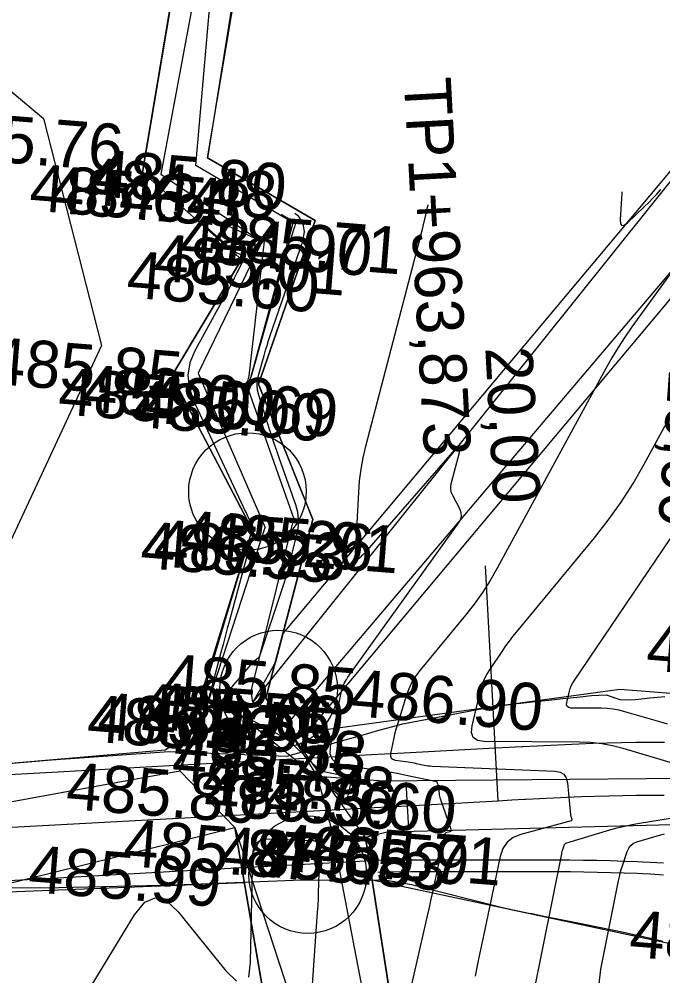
# Model space of a CAD drawing. Extents: x -636600 to -628587, y -1090963 to -1085869.
# Drawn here: x -629127.97 to -629100.6, y -1087048.48 to -1087007.78 of the extents above; entities that cross this region are included whole.
import ezdxf

# ---------------------------------------------------------------- set-up
doc = ezdxf.new("R2010")
doc.units = 0
for name, color, linetype in [('01_PARCELY_NÁVRH_PC', 7, 'Continuous'), ('03_PC_OBJEKTY_NÁVRH', 7, 'Continuous'), ('15', 7, 'Continuous'), ('22', 7, 'Continuous'), ('40', 7, 'Continuous'), ('42', 7, 'Continuous'), ('60', 7, 'Continuous'), ('dno příkopu', 7, 'Continuous'), ('Ex_Major Contours', 7, 'Continuous'), ('Ex_Minor Contours', 7, 'Continuous'), ('HEKTOMETRY20', 7, 'Continuous'), ('HL_BODY', 7, 'Continuous'), ('koty_vše', 7, 'Continuous'), ('PARCELY_NÁVRH_TOKY_NÁDRŽE', 7, 'Continuous'), ('POLOMERY', 7, 'Continuous'), ('situace_osa', 7, 'Continuous'), ('situace_těleso', 7, 'Continuous'), ('situace_vozovka', 7, 'Continuous')]:
    doc.layers.add(name, color=color, linetype=linetype)

msp = doc.modelspace()

# ---------------------------------------------------------------- linework, layer by layer
at = {"layer": '01_PARCELY_NÁVRH_PC'}
for points in [[(-629079.484, -1086976.184), (-629090.107, -1087000.403), (-629097.581, -1087011.01), (-629116.751, -1087033.915), (-629117.473, -1087036.67), (-629116.384, -1087038.193), (-629115.688, -1087038.098), (-629088.268, -1087005.336), (-629074.347, -1086976.184)], [(-629096.696, -1087047.883), (-629112.958, -1087044.408), (-629113.241, -1087042.588), (-629116.384, -1087038.193), (-629102.428, -1087036.288), (-629094.47, -1087036.908)], [(-629193.37, -1087052.18), (-629178.088, -1087048.084), (-629158.643, -1087046.09), (-629118.393, -1087044.503), (-629118.795, -1087042.164), (-629121.14, -1087039.75), (-629120.66, -1087038.149), (-629121.759, -1087038.88), (-629132.936, -1087039.836), (-629139.029, -1087038.307), (-629158.993, -1087039.515), (-629163.986, -1087041.493), (-629180.734, -1087043.495)]]:
    msp.add_lwpolyline(points, dxfattribs=at)
at = {"layer": '03_PC_OBJEKTY_NÁVRH'}
for centre in [(-629118.26, -1087027.875), (-629116.939, -1087036.272), (-629115.696, -1087044.175)]:
    msp.add_circle(centre, 2.5, dxfattribs=at)
at = {"layer": '22'}
for p, q in [((-629117.614, -1086998.961), (-629119.962, -1087013.681)), ((-629122.73, -1087014.293), (-629120.39, -1087000.435)), ((-629119.962, -1087013.681), (-629115.38, -1087016.344)), ((-629118.511, -1087018), (-629122.73, -1087014.293)), ((-629115.38, -1087016.344), (-629117.791, -1087023.305)), ((-629121.475, -1087022.96), (-629118.511, -1087018)), ((-629118.064, -1087029.492), (-629121.475, -1087022.96)), ((-629117.791, -1087023.305), (-629115.482, -1087029.066)), ((-629115.482, -1087029.066), (-629117.069, -1087035.129)), ((-629118.064, -1087029.492), (-629120.338, -1087036.865)), ((-629117.069, -1087035.129), (-629118.038, -1087036.838)), ((-629120.338, -1087036.865), (-629121.14, -1087039.75)), ((-629121.14, -1087039.75), (-629118.795, -1087042.164)), ((-629116.309, -1087056.648), (-629118.795, -1087042.164)), ((-629113.241, -1087042.588), (-629114.625, -1087042.467)), ((-629113.241, -1087042.588), (-629111.498, -1087053.812))]:
    msp.add_line(p, q, dxfattribs=at)
at = {"layer": '40'}
for p, q in [((-629091.633, -1087003.884), (-629118.038, -1087036.838)), ((-629116.634, -1087037.843), (-629091.252, -1087007.907)), ((-629116.634, -1087037.843), (-629115.301, -1087039.996)), ((-629133.999, -1087042.115), (-629121.14, -1087039.75)), ((-629112.678, -1087040.185), (-629115.301, -1087039.996)), ((-629112.678, -1087040.185), (-629094.547, -1087040.017)), ((-629132.108, -1087045.446), (-629118.795, -1087042.164)), ((-629112.269, -1087042.354), (-629094.9, -1087041.894)), ((-629112.269, -1087042.354), (-629113.241, -1087042.588))]:
    msp.add_line(p, q, dxfattribs=at)
at = {"layer": '42'}
for p, q in [((-629141.443, -1086999.889), (-629126.931, -1087012.002)), ((-629126.931, -1087012.002), (-629124.461, -1087021.659)), ((-629124.461, -1087021.659), (-629133.999, -1087042.115))]:
    msp.add_line(p, q, dxfattribs=at)
at = {"layer": '60'}
for p, q in [((-629119.2, -1086999.607), (-629121.944, -1087014.376)), ((-629120.46, -1087014.013), (-629119.2, -1086999.607)), ((-629116.311, -1087016.451), (-629120.46, -1087014.013)), ((-629121.944, -1087014.376), (-629117.649, -1087017.257)), ((-629118.248, -1087023.499), (-629116.311, -1087016.451)), ((-629117.649, -1087017.257), (-629120.362, -1087022.839)), ((-629120.362, -1087022.839), (-629117.506, -1087029.407)), ((-629118.248, -1087023.499), (-629116.292, -1087029.032)), ((-629118.101, -1087036.371), (-629116.292, -1087029.032)), ((-629119.899, -1087036.77), (-629117.506, -1087029.407)), ((-629118.038, -1087036.838), (-629118.101, -1087036.371)), ((-629121.14, -1087039.75), (-629119.899, -1087036.77)), ((-629118.038, -1087036.838), (-629116.634, -1087037.843)), ((-629115.301, -1087039.996), (-629114.625, -1087042.467)), ((-629118.795, -1087042.164), (-629114.392, -1087055.637)), ((-629112.306, -1087054.63), (-629114.625, -1087042.467))]:
    msp.add_line(p, q, dxfattribs=at)
at = {"layer": 'dno příkopu'}
msp.add_lwpolyline([(-629112.719, -1087044.06), (-629112.441, -1087044.045), (-629111.316, -1087044.043), (-629107.437, -1087044.036), (-629106.85, -1087044.035), (-629106.314, -1087044.034), (-629106.265, -1087044.035), (-629105.682, -1087044.035), (-629105.103, -1087044.038), (-629104.526, -1087044.043), (-629103.952, -1087044.05), (-629103.381, -1087044.06), (-629102.813, -1087044.074), (-629102.249, -1087044.092), (-629101.687, -1087044.114), (-629101.455, -1087044.125), (-629101.129, -1087044.142), (-629100.574, -1087044.174)], dxfattribs=at)
at = {"layer": 'Ex_Major Contours'}
for points in [[(-629116.81, -1087016.083), (-629116.78, -1087016.102), (-629116.716, -1087016.141), (-629116.651, -1087016.179), (-629116.587, -1087016.216), (-629116.326, -1087016.364), (-629116.272, -1087016.405), (-629116.241, -1087016.454), (-629116.232, -1087016.512), (-629116.245, -1087016.579), (-629116.423, -1087017.098), (-629116.46, -1087017.208), (-629116.495, -1087017.319), (-629116.529, -1087017.43), (-629116.562, -1087017.542), (-629118.097, -1087022.966), (-629118.196, -1087023.189), (-629118.342, -1087023.324), (-629118.536, -1087023.373), (-629118.776, -1087023.334), (-629118.541, -1087023.372), (-629118.364, -1087023.32), (-629118.246, -1087023.179), (-629118.185, -1087022.949), (-629117.533, -1087017.227), (-629117.533, -1087017.208), (-629117.54, -1087017.195), (-629117.553, -1087017.188), (-629117.571, -1087017.186), (-629117.693, -1087017.195), (-629117.707, -1087017.196), (-629117.73, -1087017.196), (-629117.734, -1087017.196), (-629117.739, -1087017.196), (-629117.743, -1087017.194), (-629117.747, -1087017.193), (-629119.758, -1087016.277)], [(-629100.401, -1087037.775), (-629100.729, -1087037.677), (-629102.21, -1087037.241), (-629102.456, -1087037.178), (-629102.704, -1087037.132), (-629102.955, -1087037.104), (-629103.209, -1087037.093), (-629104.495, -1087037.083), (-629104.598, -1087037.067), (-629104.663, -1087037.022), (-629104.691, -1087036.948), (-629104.681, -1087036.844), (-629104.568, -1087036.371), (-629104.534, -1087036.255), (-629104.491, -1087036.143), (-629104.437, -1087036.035), (-629104.374, -1087035.932), (-629098.371, -1087027.07)], [(-629103.308, -1087048.814), (-629103.232, -1087048.188), (-629102.483, -1087044.43), (-629102.448, -1087044.271), (-629102.409, -1087044.113), (-629102.365, -1087043.956), (-629102.316, -1087043.8), (-629102.112, -1087043.181), (-629102.048, -1087043.039), (-629101.957, -1087042.925), (-629101.84, -1087042.838), (-629101.697, -1087042.778), (-629100.745, -1087042.495), (-629100.534, -1087042.435)]]:
    msp.add_lwpolyline(points, dxfattribs=at)
at = {"layer": 'Ex_Minor Contours'}
for points in [[(-629099.905, -1087039.508), (-629102.281, -1087038.808), (-629102.737, -1087038.691), (-629103.198, -1087038.606), (-629103.664, -1087038.554), (-629104.134, -1087038.534), (-629108.191, -1087038.502), (-629108.478, -1087038.459), (-629108.66, -1087038.334), (-629108.737, -1087038.126), (-629108.71, -1087037.838), (-629108.349, -1087036.336), (-629108.282, -1087036.102), (-629108.195, -1087035.877), (-629108.087, -1087035.66), (-629107.959, -1087035.453), (-629107.409, -1087034.64), (-629107.269, -1087034.438), (-629107.124, -1087034.24), (-629106.975, -1087034.046), (-629106.82, -1087033.855), (-629103.504, -1087029.844), (-629102.918, -1087029.1), (-629102.37, -1087028.33), (-629101.86, -1087027.534), (-629101.388, -1087026.713), (-629094.833, -1087014.642)], [(-629102.335, -1087015.134), (-629102.342, -1087015.188), (-629102.36, -1087015.411), (-629102.408, -1087016.306), (-629102.399, -1087016.483), (-629102.345, -1087016.565), (-629102.248, -1087016.552), (-629102.107, -1087016.445), (-629101.371, -1087015.747), (-629101.196, -1087015.577), (-629101.026, -1087015.403), (-629100.859, -1087015.225), (-629100.697, -1087015.044), (-629100.681, -1087015.025)], [(-629111.681, -1087050.642), (-629110.605, -1087045.928), (-629110.525, -1087045.574), (-629110.447, -1087045.22), (-629110.369, -1087044.866), (-629110.294, -1087044.512), (-629109.858, -1087042.452), (-629109.848, -1087042.421), (-629109.831, -1087042.397), (-629109.807, -1087042.379), (-629109.778, -1087042.367), (-629109.646, -1087042.331), (-629109.618, -1087042.319), (-629109.602, -1087042.301), (-629109.596, -1087042.278), (-629109.602, -1087042.248), (-629110.047, -1087040.945), (-629110.064, -1087040.888), (-629110.08, -1087040.83), (-629110.092, -1087040.772), (-629110.101, -1087040.713), (-629110.144, -1087040.393), (-629110.147, -1087040.376), (-629110.151, -1087040.359), (-629110.155, -1087040.342), (-629110.16, -1087040.326), (-629110.194, -1087040.231), (-629110.195, -1087040.228), (-629110.198, -1087040.226), (-629110.205, -1087040.221), (-629110.209, -1087040.219), (-629111.587, -1087039.933), (-629111.818, -1087039.887), (-629112.049, -1087039.844), (-629112.281, -1087039.805), (-629112.513, -1087039.769), (-629114.157, -1087039.527), (-629114.456, -1087039.439), (-629114.65, -1087039.276), (-629114.739, -1087039.038), (-629114.723, -1087038.727), (-629114.216, -1087036.157), (-629114.214, -1087036.146), (-629114.211, -1087036.135), (-629114.204, -1087036.114), (-629114.202, -1087036.108), (-629114.199, -1087036.103), (-629114.196, -1087036.099), (-629114.193, -1087036.094), (-629114.155, -1087036.048), (-629114.148, -1087036.039), (-629114.141, -1087036.029), (-629114.134, -1087036.019), (-629114.128, -1087036.009), (-629114.056, -1087035.876), (-629114.042, -1087035.85), (-629114.027, -1087035.825), (-629114.011, -1087035.801), (-629113.994, -1087035.777), (-629109.259, -1087029.185), (-629109.187, -1087029.054), (-629109.157, -1087028.92), (-629109.169, -1087028.783), (-629109.222, -1087028.643), (-629109.519, -1087028.079), (-629109.579, -1087027.936), (-629109.61, -1087027.79), (-629109.612, -1087027.641), (-629109.585, -1087027.489), (-629109.245, -1087026.215), (-629109.206, -1087026.01), (-629109.229, -1087025.923), (-629109.315, -1087025.952), (-629109.463, -1087026.099), (-629113.291, -1087030.494), (-629113.329, -1087030.536), (-629113.367, -1087030.577), (-629113.406, -1087030.617), (-629113.447, -1087030.657), (-629113.61, -1087030.811), (-629113.645, -1087030.838), (-629113.67, -1087030.841), (-629113.683, -1087030.821), (-629113.686, -1087030.777), (-629113.53, -1087027.909), (-629113.491, -1087027.414), (-629113.427, -1087026.923), (-629113.339, -1087026.436), (-629113.226, -1087025.952), (-629110.821, -1087016.72), (-629110.583, -1087015.675)], [(-629120.354, -1087016.316), (-629118.928, -1087017.577), (-629118.879, -1087017.617), (-629118.827, -1087017.654), (-629118.773, -1087017.686), (-629118.715, -1087017.715), (-629118.482, -1087017.821), (-629118.434, -1087017.852), (-629118.409, -1087017.89), (-629118.404, -1087017.936), (-629118.421, -1087017.99), (-629118.706, -1087018.574), (-629118.764, -1087018.69), (-629118.822, -1087018.805), (-629118.883, -1087018.92), (-629118.944, -1087019.035), (-629120.498, -1087021.888), (-629120.712, -1087022.403), (-629120.794, -1087022.923), (-629120.745, -1087023.447), (-629120.564, -1087023.975), (-629118.343, -1087028.738), (-629118.308, -1087028.812), (-629118.272, -1087028.887), (-629118.236, -1087028.961), (-629118.199, -1087029.035), (-629118.051, -1087029.331), (-629118.021, -1087029.406), (-629118.006, -1087029.482), (-629118.006, -1087029.56), (-629118.02, -1087029.639), (-629119.026, -1087033.357), (-629119.118, -1087033.699), (-629119.21, -1087034.041), (-629119.301, -1087034.383), (-629119.392, -1087034.725), (-629119.919, -1087036.712), (-629119.928, -1087036.745), (-629119.937, -1087036.778), (-629119.946, -1087036.811), (-629119.955, -1087036.843), (-629119.993, -1087036.975), (-629119.997, -1087037.004), (-629119.99, -1087037.027), (-629119.973, -1087037.042), (-629119.944, -1087037.051), (-629118.976, -1087037.2), (-629118.899, -1087037.204), (-629118.863, -1087037.185), (-629118.867, -1087037.145), (-629118.911, -1087037.082), (-629119.17, -1087036.785), (-629119.219, -1087036.711), (-629119.235, -1087036.636), (-629119.22, -1087036.562), (-629119.172, -1087036.487), (-629118.046, -1087035.167), (-629118.019, -1087035.136), (-629117.99, -1087035.108), (-629117.961, -1087035.08), (-629117.93, -1087035.055), (-629117.803, -1087034.954), (-629117.774, -1087034.927), (-629117.749, -1087034.897), (-629117.729, -1087034.863), (-629117.714, -1087034.827), (-629116.809, -1087032.115), (-629116.712, -1087031.813), (-629116.62, -1087031.509), (-629116.534, -1087031.203), (-629116.454, -1087030.895), (-629116.147, -1087029.662), (-629116.093, -1087029.354), (-629116.084, -1087029.049), (-629116.122, -1087028.746), (-629116.205, -1087028.445), (-629116.912, -1087026.448), (-629117.019, -1087026.141), (-629117.124, -1087025.834), (-629117.226, -1087025.525), (-629117.326, -1087025.216), (-629117.783, -1087023.779), (-629117.834, -1087023.568), (-629117.853, -1087023.357), (-629117.841, -1087023.145), (-629117.796, -1087022.933), (-629117.556, -1087022.082), (-629117.494, -1087021.869), (-629117.429, -1087021.658), (-629117.362, -1087021.447), (-629117.292, -1087021.238), (-629115.913, -1087017.221), (-629115.834, -1087016.822), (-629115.889, -1087016.474), (-629116.079, -1087016.176), (-629116.249, -1087016.047)], [(-629100.165, -1087018.438), (-629101.912, -1087020.871), (-629102.212, -1087021.302), (-629102.497, -1087021.742), (-629102.769, -1087022.191), (-629103.027, -1087022.648), (-629107.64, -1087031.142), (-629107.94, -1087031.665), (-629108.265, -1087032.173), (-629108.615, -1087032.663), (-629108.988, -1087033.138), (-629110.933, -1087035.49), (-629111.105, -1087035.72), (-629111.253, -1087035.962), (-629111.377, -1087036.218), (-629111.477, -1087036.487), (-629111.915, -1087037.868), (-629111.957, -1087038.004), (-629111.994, -1087038.142), (-629112.028, -1087038.281), (-629112.057, -1087038.42), (-629112.176, -1087039.023), (-629112.182, -1087039.13), (-629112.151, -1087039.211), (-629112.085, -1087039.266), (-629111.982, -1087039.297), (-629111.433, -1087039.378), (-629111.347, -1087039.391), (-629111.261, -1087039.405), (-629111.176, -1087039.421), (-629111.091, -1087039.438), (-629110.751, -1087039.509), (-629110.666, -1087039.524), (-629110.581, -1087039.537), (-629110.494, -1087039.546), (-629110.408, -1087039.551), (-629105.174, -1087039.768), (-629104.965, -1087039.806), (-629104.808, -1087039.9), (-629104.705, -1087040.051), (-629104.656, -1087040.259), (-629104.525, -1087041.622), (-629104.522, -1087041.648), (-629104.517, -1087041.673), (-629104.511, -1087041.698), (-629104.503, -1087041.723), (-629104.47, -1087041.82), (-629104.466, -1087041.843), (-629104.47, -1087041.861), (-629104.482, -1087041.874), (-629104.503, -1087041.883), (-629106.632, -1087042.462), (-629106.959, -1087042.595), (-629107.215, -1087042.795), (-629107.4, -1087043.062), (-629107.513, -1087043.396), (-629108.213, -1087046.702), (-629108.338, -1087047.299), (-629108.462, -1087047.897), (-629108.584, -1087048.494)], [(-629106.081, -1087049.202), (-629104.899, -1087043.284), (-629104.89, -1087043.238), (-629104.878, -1087043.193), (-629104.866, -1087043.148), (-629104.852, -1087043.104), (-629104.793, -1087042.927), (-629104.775, -1087042.886), (-629104.749, -1087042.854), (-629104.716, -1087042.829), (-629104.675, -1087042.812), (-629102.847, -1087042.267), (-629102.536, -1087042.18), (-629102.223, -1087042.103), (-629101.907, -1087042.036), (-629101.59, -1087041.98), (-629099.832, -1087041.695)], [(-629118.207, -1087048.527), (-629118.13, -1087047.899), (-629118.038, -1087043.28), (-629117.991, -1087042.996), (-629117.865, -1087042.797), (-629117.659, -1087042.682), (-629117.374, -1087042.652), (-629115.48, -1087042.721), (-629115.451, -1087042.723), (-629115.422, -1087042.728), (-629115.394, -1087042.735), (-629115.366, -1087042.746), (-629115.257, -1087042.791), (-629115.233, -1087042.804), (-629115.216, -1087042.823), (-629115.206, -1087042.845), (-629115.204, -1087042.873), (-629115.24, -1087044.59), (-629115.249, -1087044.886), (-629115.26, -1087045.182), (-629115.275, -1087045.478), (-629115.294, -1087045.773), (-629115.879, -1087054.202)], [(-629124.91, -1087048.918), (-629123.062, -1087045.874), (-629122.632, -1087045.348), (-629122.18, -1087045.152), (-629121.705, -1087045.286), (-629121.209, -1087045.748), (-629119.178, -1087048.258), (-629118.731, -1087048.706)]]:
    msp.add_lwpolyline(points, dxfattribs=at)
msp.add_lwpolyline([(-629115.165, -1087039.75), (-629115.159, -1087039.752), (-629115.152, -1087039.753), (-629114.465, -1087039.892), (-629114.401, -1087039.907), (-629114.337, -1087039.924), (-629114.274, -1087039.945), (-629114.212, -1087039.968), (-629113.965, -1087040.065), (-629113.912, -1087040.095), (-629113.879, -1087040.134), (-629113.864, -1087040.184), (-629113.869, -1087040.244), (-629113.991, -1087040.823), (-629114.025, -1087040.917), (-629114.076, -1087040.962), (-629114.144, -1087040.959), (-629114.229, -1087040.907), (-629118.3, -1087037.619), (-629118.476, -1087037.467), (-629118.525, -1087037.4), (-629118.444, -1087037.419), (-629118.235, -1087037.522), (-629116.675, -1087038.357), (-629116.636, -1087038.38), (-629116.598, -1087038.404), (-629116.562, -1087038.43), (-629116.526, -1087038.458), (-629116.388, -1087038.575), (-629116.354, -1087038.604), (-629116.32, -1087038.634), (-629116.287, -1087038.665), (-629116.254, -1087038.696), (-629115.216, -1087039.713), (-629115.212, -1087039.717), (-629115.207, -1087039.721), (-629115.202, -1087039.725), (-629115.197, -1087039.729), (-629115.176, -1087039.744), (-629115.17, -1087039.747)], close=True, dxfattribs=at)
at = {"layer": 'HEKTOMETRY20'}
msp.add_lwpolyline([(-629111.524, -1087040.239), (-629111.415, -1087042.236)], dxfattribs=at)
at = {"layer": 'HL_BODY'}
msp.add_lwpolyline([(-629107.601, -1087041.027), (-629108.146, -1087031.042)], dxfattribs=at)
at = {"layer": 'PARCELY_NÁVRH_TOKY_NÁDRŽE'}
for points in [[(-629121.853, -1086976.184), (-629115.117, -1086982.508), (-629119.502, -1086987.174), (-629120.39, -1087000.435), (-629122.73, -1087014.293), (-629118.511, -1087018), (-629121.475, -1087022.96), (-629118.064, -1087029.492), (-629121.14, -1087039.75), (-629118.795, -1087042.164), (-629116.309, -1087056.648), (-629107.686, -1087061.108), (-629113.354, -1087063.244), (-629113.475, -1087073.427), (-629119.459, -1087079.911), (-629104.796, -1087087.361), (-629099.994, -1087082.257)], [(-629087.684, -1087143.591), (-629087.874, -1087126.863), (-629082.537, -1087126.857), (-629075.786, -1087120.835), (-629069.886, -1087101.583), (-629081.201, -1087100.309), (-629079.25, -1087092.078), (-629099.697, -1087078.027), (-629105.619, -1087083.092), (-629115.079, -1087080.08), (-629110.789, -1087075.226), (-629110.11, -1087066.844), (-629104.574, -1087060.694), (-629111.498, -1087053.812), (-629113.241, -1087042.588), (-629117.473, -1087036.67), (-629115.482, -1087029.066), (-629117.791, -1087023.305), (-629115.38, -1087016.344), (-629119.962, -1087013.681), (-629115.5, -1086987.182), (-629111.114, -1086982.506), (-629117.788, -1086976.184)]]:
    msp.add_lwpolyline(points, dxfattribs=at)
at = {"layer": 'POLOMERY'}
msp.add_lwpolyline([(-629107.601, -1087041.027), (-629108.146, -1087031.042)], dxfattribs=at)
at = {"layer": 'situace_osa'}
msp.add_lwpolyline([(-629131.439, -1087042.326), (-629126.447, -1087042.054), (-629121.454, -1087041.782), (-629116.462, -1087041.51), (-629112.869, -1087041.314), (-629112.591, -1087041.299), (-629111.469, -1087041.238), (-629107.601, -1087041.027), (-629107.014, -1087040.995), (-629106.476, -1087040.966), (-629106.427, -1087040.964), (-629105.839, -1087040.933), (-629105.252, -1087040.904), (-629104.664, -1087040.878), (-629104.076, -1087040.853), (-629103.488, -1087040.832), (-629102.9, -1087040.814), (-629102.312, -1087040.801), (-629101.724, -1087040.792), (-629101.48, -1087040.789), (-629101.136, -1087040.788), (-629100.548, -1087040.789)], dxfattribs=at)
at = {"layer": 'situace_těleso'}
for points in [[(-629132.936, -1087039.837), (-629131.581, -1087039.72), (-629126.597, -1087039.294), (-629121.609, -1087038.938), (-629116.591, -1087039.131), (-629113.042, -1087038.143), (-629112.767, -1087038.06), (-629111.659, -1087037.754), (-629107.82, -1087037.024), (-629107.233, -1087036.948), (-629106.693, -1087036.882), (-629106.642, -1087036.876), (-629106.048, -1087036.808), (-629105.45, -1087036.744), (-629104.847, -1087036.68), (-629104.241, -1087036.618), (-629103.631, -1087036.557), (-629103.015, -1087036.518), (-629102.391, -1087036.736), (-629101.77, -1087036.718), (-629101.511, -1087036.688), (-629101.145, -1087036.65), (-629100.515, -1087036.597)], [(-629100.597, -1087047.014), (-629101.123, -1087046.89), (-629101.435, -1087046.819), (-629101.657, -1087046.769), (-629102.199, -1087046.649), (-629102.747, -1087046.532), (-629103.303, -1087046.416), (-629103.864, -1087046.302), (-629104.432, -1087046.188), (-629105.006, -1087046.075), (-629105.585, -1087045.962), (-629106.169, -1087045.845), (-629106.219, -1087045.835), (-629106.758, -1087045.723), (-629107.353, -1087045.593), (-629111.286, -1087044.607), (-629112.421, -1087044.401), (-629112.7, -1087044.407), (-629116.303, -1087044.421), (-629121.3, -1087044.618), (-629126.301, -1087044.739), (-629131.307, -1087044.748)]]:
    msp.add_lwpolyline(points, dxfattribs=at)
at = {"layer": 'situace_vozovka'}
for points in [[(-629132.893, -1087040.152), (-629131.562, -1087040.079), (-629126.569, -1087039.807), (-629121.577, -1087039.535), (-629116.584, -1087039.263), (-629112.991, -1087039.067), (-629112.713, -1087039.052), (-629111.592, -1087038.991), (-629107.724, -1087038.78), (-629107.135, -1087038.748), (-629106.595, -1087038.719), (-629106.545, -1087038.717), (-629105.953, -1087038.686), (-629105.359, -1087038.657), (-629104.762, -1087038.63), (-629104.164, -1087038.605), (-629103.563, -1087038.583), (-629102.961, -1087038.565), (-629102.356, -1087038.551), (-629101.749, -1087038.542), (-629101.497, -1087038.539), (-629101.141, -1087038.538), (-629100.53, -1087038.539)], [(-629131.317, -1087044.573), (-629126.324, -1087044.301), (-629121.332, -1087044.029), (-629116.339, -1087043.757), (-629112.746, -1087043.561), (-629112.468, -1087043.546), (-629111.343, -1087043.544), (-629107.465, -1087043.536), (-629106.877, -1087043.536), (-629106.341, -1087043.535), (-629106.291, -1087043.535), (-629105.707, -1087043.536), (-629105.126, -1087043.538), (-629104.548, -1087043.543), (-629103.971, -1087043.55), (-629103.398, -1087043.56), (-629102.827, -1087043.574), (-629102.258, -1087043.592), (-629101.693, -1087043.614), (-629101.459, -1087043.625), (-629101.13, -1087043.642), (-629100.57, -1087043.674)]]:
    msp.add_lwpolyline(points, dxfattribs=at)

# ---------------------------------------------------------------- texts
at = {"layer": '15'}
msp.add_text('brod', height=1.2, rotation=289.9393, dxfattribs=at).set_placement((-629119.404, -1087038.13))
at = {"layer": 'HL_BODY'}
msp.add_text('TP1+963,873', height=2, rotation=273.1194, dxfattribs=at).set_placement((-629111.616, -1087010.316))
at = {"layer": 'koty_vše'}
for s, p in [('485.76', (-629131.776, -1087013.621)), ('484.48', (-629125.25, -1087015.637)), ('485.80', (-629124.839, -1087015.299)), ('485.64', (-629127.574, -1087015.913)), ('484.53', (-629126.734, -1087016)), ('484.90', (-629121.195, -1087018.067)), ('485.71', (-629119.934, -1087017.987)), ('485.01', (-629122.29, -1087018.893)), ('485.60', (-629123.442, -1087019.613)), ('485.85', (-629129.251, -1087023.283)), ('485.80', (-629126.351, -1087024.578)), ('485.00', (-629125.325, -1087024.449)), ('485.69', (-629122.644, -1087024.924)), ('485.00', (-629123.21, -1087025.109)), ('485.26', (-629121.137, -1087030.652)), ('485.91', (-629120.044, -1087030.709)), ('485.55', (-629122.854, -1087031.117)), ('485.23', (-629122.295, -1087031.031)), ('488.26', (-629101.347, -1087035.471)), ('485.85', (-629121.859, -1087036.754)), ('486.90', (-629113.936, -1087037.416)), ('485.56', (-629122.946, -1087037.991)), ('485.60', (-629122.409, -1087037.964)), ('485.47', (-629124.689, -1087038.394)), ('485.82', (-629125.128, -1087038.489)), ('485.55', (-629122.828, -1087038.462)), ('485.58', (-629121.424, -1087039.467)), ('485.45', (-629121.518, -1087040.141)), ('485.78', (-629120.241, -1087040.986)), ('485.80', (-629126.016, -1087041.367)), ('485.36', (-629120.146, -1087041.615)), ('485.60', (-629117.609, -1087041.798)), ('485.87', (-629123.584, -1087043.789)), ('485.68', (-629119.47, -1087044.087)), ('485.59', (-629117.067, -1087043.978)), ('485.71', (-629115.669, -1087043.989)), ('485.53', (-629118.03, -1087044.212)), ('485.99', (-629127.621, -1087044.901)), ('488.56', (-629102.069, -1087047.662))]:
    msp.add_text(s, height=2, rotation=355.4373, dxfattribs=at).set_placement(p)
at = {"layer": 'POLOMERY'}
for rotation, p in [(273.1194, (-629108.151, -1087021.753)), (265.9574, (-629100.33, -1087022.662))]:
    msp.add_text('20,00', height=2, rotation=rotation, dxfattribs=at).set_placement(p)

doc.saveas('drawing.dxf')
